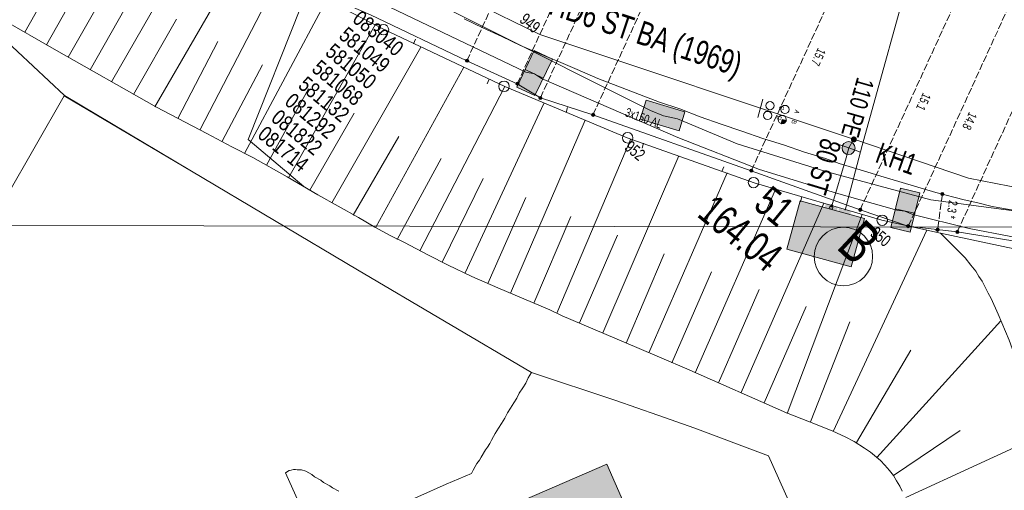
# Model space of a CAD drawing. Header units: metres. Extents: x -740 to 758, y -633 to 854.
# Tile 914 of 1056: x 198 to 257, y 223 to 251. Entities that reach past the tile are written whole.
import ezdxf

# ---------------------------------------------------------------- set-up
doc = ezdxf.new("R2010")
doc.units = ezdxf.units.M
doc.header["$MEASUREMENT"] = 0
doc.linetypes.add('416_125', pattern=[0.5408, 0.416, -0.1248])
for name, color, linetype in [('Gas.LOVION', 7, 'Continuous'), ('Gis.LOVION', 7, 'Continuous'), ('Grundkarte.LOVION', 7, 'Continuous'), ('Strom.LOVION', 7, 'Continuous'), ('StromBemass.LOVION', 7, 'Continuous'), ('Telko.LOVION', 7, 'Continuous'), ('ViewBounds.LOVION', 7, 'Continuous'), ('Wasser.LOVION', 7, 'Continuous')]:
    doc.layers.add(name, color=color, linetype=linetype)
doc.styles.add('ERSTELLTER_STIL_1', font='arial.ttf')

msp = doc.modelspace()

# ---------------------------------------------------------------- hatches: boundary and pattern name
at = {"layer": 'Gas.LOVION', "linetype": 'Continuous', "lineweight": 13}
for points in [[(248.369, 243.926), (248.382, 243.944), (248.393, 243.963), (248.401, 243.984), (248.406, 244.005), (248.409, 244.027), (248.409, 244.049), (248.406, 244.071), (248.401, 244.092), (248.392, 244.112), (248.382, 244.131), (248.369, 244.149), (248.354, 244.165), (248.337, 244.179), (248.318, 244.191), (248.298, 244.2), (248.277, 244.207), (248.256, 244.211), (248.234, 244.212), (248.212, 244.211), (248.19, 244.207), (248.169, 244.2), (248.149, 244.19), (248.131, 244.179), (248.114, 244.164), (248.099, 244.148), (248.086, 244.131), (248.076, 244.111), (248.068, 244.091), (248.062, 244.069), (248.06, 244.048), (248.06, 244.026), (248.062, 244.004), (248.068, 243.983), (248.076, 243.962), (248.087, 243.943), (248.1, 243.925), (248.115, 243.909), (248.132, 243.895), (248.15, 243.884), (248.17, 243.874), (248.191, 243.868), (248.213, 243.864), (248.235, 243.862), (248.257, 243.864), (248.278, 243.868), (248.299, 243.875), (248.319, 243.884), (248.338, 243.896), (248.354, 243.91)], [(248.37, 243.922), (248.383, 243.94), (248.394, 243.959), (248.402, 243.98), (248.407, 244.001), (248.41, 244.023), (248.41, 244.045), (248.407, 244.066), (248.401, 244.088), (248.393, 244.108), (248.383, 244.127), (248.37, 244.145), (248.355, 244.161), (248.338, 244.175), (248.319, 244.186), (248.299, 244.196), (248.279, 244.202), (248.257, 244.206), (248.235, 244.208), (248.213, 244.206), (248.192, 244.202), (248.171, 244.195), (248.151, 244.186), (248.133, 244.174), (248.116, 244.16), (248.101, 244.144), (248.088, 244.126), (248.078, 244.107), (248.07, 244.086), (248.064, 244.065), (248.061, 244.043), (248.062, 244.022), (248.064, 244), (248.07, 243.979), (248.078, 243.958), (248.089, 243.939), (248.102, 243.921), (248.117, 243.905), (248.134, 243.892), (248.152, 243.88), (248.172, 243.871), (248.193, 243.864), (248.214, 243.86), (248.236, 243.859), (248.258, 243.86), (248.28, 243.864), (248.3, 243.871), (248.32, 243.88), (248.339, 243.892), (248.356, 243.906)], [(248.215, 243.271), (248.243, 243.31), (248.267, 243.353), (248.284, 243.398), (248.296, 243.445), (248.302, 243.493), (248.302, 243.541), (248.296, 243.59), (248.284, 243.636), (248.266, 243.681), (248.242, 243.724), (248.213, 243.763), (248.18, 243.798), (248.143, 243.829), (248.102, 243.855), (248.058, 243.875), (248.012, 243.89), (247.964, 243.899), (247.915, 243.902), (247.867, 243.899), (247.819, 243.89), (247.773, 243.874), (247.73, 243.854), (247.689, 243.828), (247.652, 243.797), (247.618, 243.761), (247.59, 243.722), (247.567, 243.679), (247.549, 243.634), (247.537, 243.587), (247.531, 243.539), (247.531, 243.49), (247.538, 243.442), (247.55, 243.395), (247.568, 243.35), (247.591, 243.308), (247.62, 243.269), (247.653, 243.234), (247.691, 243.203), (247.732, 243.177), (247.776, 243.157), (247.822, 243.142), (247.87, 243.133), (247.918, 243.13), (247.966, 243.133), (248.014, 243.142), (248.06, 243.157), (248.104, 243.178), (248.145, 243.204), (248.182, 243.235)], [(247.262, 239.954), (246.547, 240.165), (246.448, 239.815), (247.164, 239.604)], [(246.978, 240.009), (246.985, 240.018), (246.99, 240.028), (246.994, 240.038), (246.997, 240.049), (246.998, 240.06), (246.998, 240.071), (246.997, 240.082), (246.994, 240.093), (246.99, 240.103), (246.984, 240.113), (246.978, 240.122), (246.97, 240.13), (246.962, 240.137), (246.952, 240.143), (246.942, 240.148), (246.931, 240.151), (246.921, 240.153), (246.909, 240.154), (246.898, 240.153), (246.887, 240.151), (246.877, 240.147), (246.867, 240.143), (246.857, 240.137), (246.849, 240.13), (246.841, 240.121), (246.835, 240.112), (246.829, 240.103), (246.825, 240.092), (246.822, 240.081), (246.821, 240.07), (246.821, 240.059), (246.823, 240.048), (246.825, 240.037), (246.829, 240.027), (246.835, 240.017), (246.841, 240.008), (246.849, 240), (246.858, 239.993), (246.867, 239.987), (246.877, 239.982), (246.888, 239.979), (246.899, 239.977), (246.91, 239.976), (246.921, 239.977), (246.932, 239.979), (246.943, 239.983), (246.953, 239.987), (246.962, 239.993), (246.971, 240.001)]]:
    msp.add_hatch(color=7, dxfattribs=at).paths.add_polyline_path(points)
at = {"layer": 'Gis.LOVION', "linetype": 'Continuous', "lineweight": 18}
msp.add_hatch(color=31, dxfattribs=at).paths.add_polyline_path([(244.225, 237.47), (248.067, 236.412), (248.878, 239.299), (245.02, 240.37)])
at = {"layer": 'Grundkarte.LOVION', "linetype": 'Continuous', "lineweight": 18}
msp.add_hatch(color=254, dxfattribs=at).paths.add_polyline_path([(206.489, 212.914), (211.818, 200.726), (225.137, 206.579), (227.123, 201.986), (237.298, 206.438), (235.365, 211.097), (238.737, 212.579), (233.451, 224.623), (226.59, 221.647), (224.071, 222.317), (220.98, 220.981), (219.957, 218.752)])
at = {"layer": 'StromBemass.LOVION', "linetype": 'Continuous', "lineweight": 13}
for points in [[(225.167, 248.679), (225.174, 248.689), (225.18, 248.699), (225.184, 248.711), (225.187, 248.722), (225.189, 248.734), (225.189, 248.746), (225.187, 248.758), (225.184, 248.77), (225.18, 248.781), (225.174, 248.791), (225.167, 248.801), (225.158, 248.81), (225.149, 248.817), (225.139, 248.824), (225.128, 248.829), (225.117, 248.833), (225.105, 248.835), (225.093, 248.836), (225.081, 248.835), (225.069, 248.832), (225.058, 248.829), (225.047, 248.824), (225.037, 248.817), (225.027, 248.809), (225.019, 248.801), (225.012, 248.791), (225.006, 248.78), (225.002, 248.769), (224.999, 248.757), (224.998, 248.746), (224.998, 248.734), (224.999, 248.722), (225.002, 248.71), (225.007, 248.699), (225.013, 248.688), (225.02, 248.679), (225.028, 248.67), (225.037, 248.662), (225.047, 248.656), (225.058, 248.651), (225.07, 248.647), (225.081, 248.645), (225.093, 248.644), (225.105, 248.645), (225.117, 248.647), (225.129, 248.651), (225.14, 248.656), (225.15, 248.663), (225.159, 248.67)], [(228.183, 247.305), (228.19, 247.315), (228.195, 247.325), (228.199, 247.336), (228.202, 247.347), (228.204, 247.358), (228.204, 247.37), (228.202, 247.382), (228.199, 247.393), (228.195, 247.404), (228.189, 247.414), (228.182, 247.423), (228.174, 247.431), (228.166, 247.439), (228.156, 247.445), (228.145, 247.45), (228.134, 247.453), (228.123, 247.456), (228.111, 247.456), (228.1, 247.455), (228.088, 247.453), (228.077, 247.45), (228.067, 247.445), (228.057, 247.438), (228.048, 247.431), (228.04, 247.423), (228.033, 247.413), (228.028, 247.403), (228.024, 247.392), (228.021, 247.381), (228.019, 247.369), (228.019, 247.358), (228.021, 247.346), (228.024, 247.335), (228.028, 247.324), (228.034, 247.314), (228.041, 247.305), (228.049, 247.296), (228.057, 247.289), (228.067, 247.283), (228.078, 247.278), (228.089, 247.274), (228.1, 247.272), (228.112, 247.272), (228.123, 247.272), (228.135, 247.275), (228.146, 247.278), (228.156, 247.283), (228.166, 247.289), (228.175, 247.297)], [(229.548, 246.452), (229.555, 246.462), (229.56, 246.472), (229.564, 246.483), (229.567, 246.494), (229.569, 246.505), (229.569, 246.517), (229.567, 246.528), (229.564, 246.54), (229.56, 246.55), (229.554, 246.56), (229.548, 246.57), (229.54, 246.578), (229.531, 246.585), (229.521, 246.592), (229.51, 246.596), (229.499, 246.6), (229.488, 246.602), (229.477, 246.603), (229.465, 246.602), (229.454, 246.6), (229.443, 246.596), (229.432, 246.591), (229.423, 246.585), (229.414, 246.578), (229.406, 246.569), (229.399, 246.56), (229.394, 246.55), (229.389, 246.539), (229.386, 246.528), (229.385, 246.516), (229.385, 246.505), (229.387, 246.493), (229.389, 246.482), (229.394, 246.471), (229.399, 246.461), (229.406, 246.452), (229.414, 246.444), (229.423, 246.436), (229.433, 246.43), (229.443, 246.425), (229.454, 246.422), (229.466, 246.419), (229.477, 246.419), (229.489, 246.42), (229.5, 246.422), (229.511, 246.425), (229.521, 246.43), (229.531, 246.437), (229.54, 246.444)], [(232.707, 245.445), (232.714, 245.454), (232.72, 245.465), (232.724, 245.476), (232.727, 245.487), (232.729, 245.499), (232.728, 245.511), (232.727, 245.523), (232.724, 245.535), (232.72, 245.546), (232.714, 245.556), (232.707, 245.566), (232.699, 245.574), (232.689, 245.582), (232.679, 245.588), (232.668, 245.593), (232.657, 245.597), (232.645, 245.599), (232.633, 245.6), (232.622, 245.599), (232.61, 245.597), (232.599, 245.593), (232.588, 245.588), (232.578, 245.582), (232.569, 245.574), (232.56, 245.565), (232.553, 245.556), (232.548, 245.545), (232.543, 245.534), (232.54, 245.522), (232.539, 245.511), (232.539, 245.499), (232.541, 245.487), (232.544, 245.475), (232.548, 245.464), (232.554, 245.454), (232.561, 245.444), (232.569, 245.436), (232.578, 245.428), (232.588, 245.422), (232.599, 245.417), (232.61, 245.413), (232.622, 245.411), (232.634, 245.41), (232.646, 245.411), (232.658, 245.413), (232.669, 245.417), (232.68, 245.422), (232.69, 245.428), (232.699, 245.436)], [(242.168, 242.112), (242.175, 242.121), (242.181, 242.132), (242.185, 242.142), (242.188, 242.154), (242.189, 242.165), (242.189, 242.177), (242.188, 242.188), (242.185, 242.2), (242.18, 242.21), (242.175, 242.221), (242.168, 242.23), (242.16, 242.238), (242.151, 242.246), (242.141, 242.252), (242.131, 242.257), (242.119, 242.261), (242.108, 242.263), (242.096, 242.263), (242.085, 242.263), (242.073, 242.26), (242.062, 242.257), (242.052, 242.252), (242.042, 242.246), (242.033, 242.238), (242.025, 242.23), (242.018, 242.22), (242.013, 242.21), (242.009, 242.199), (242.006, 242.188), (242.004, 242.176), (242.004, 242.165), (242.006, 242.153), (242.009, 242.142), (242.013, 242.131), (242.019, 242.121), (242.026, 242.111), (242.034, 242.103), (242.043, 242.096), (242.052, 242.089), (242.063, 242.084), (242.074, 242.081), (242.085, 242.079), (242.097, 242.078), (242.109, 242.079), (242.12, 242.081), (242.131, 242.085), (242.142, 242.09), (242.151, 242.096), (242.16, 242.103)], [(253.599, 240.709), (253.606, 240.719), (253.612, 240.729), (253.616, 240.74), (253.619, 240.752), (253.621, 240.763), (253.621, 240.775), (253.619, 240.787), (253.616, 240.798), (253.612, 240.809), (253.606, 240.82), (253.599, 240.829), (253.591, 240.838), (253.582, 240.845), (253.572, 240.852), (253.561, 240.857), (253.55, 240.86), (253.538, 240.863), (253.526, 240.863), (253.514, 240.863), (253.503, 240.86), (253.492, 240.857), (253.481, 240.851), (253.471, 240.845), (253.462, 240.838), (253.454, 240.829), (253.447, 240.819), (253.441, 240.809), (253.437, 240.798), (253.434, 240.786), (253.432, 240.775), (253.432, 240.763), (253.434, 240.751), (253.437, 240.739), (253.441, 240.728), (253.447, 240.718), (253.454, 240.709), (253.462, 240.7), (253.471, 240.692), (253.481, 240.686), (253.492, 240.681), (253.503, 240.677), (253.515, 240.675), (253.527, 240.675), (253.539, 240.675), (253.55, 240.678), (253.562, 240.681), (253.572, 240.686), (253.582, 240.693), (253.591, 240.7)], [(248.694, 239.766), (248.701, 239.776), (248.706, 239.786), (248.711, 239.797), (248.714, 239.809), (248.715, 239.821), (248.715, 239.833), (248.713, 239.845), (248.71, 239.856), (248.706, 239.867), (248.7, 239.878), (248.693, 239.887), (248.685, 239.896), (248.676, 239.904), (248.666, 239.91), (248.655, 239.915), (248.643, 239.919), (248.632, 239.921), (248.62, 239.922), (248.608, 239.921), (248.596, 239.919), (248.585, 239.915), (248.574, 239.91), (248.564, 239.903), (248.555, 239.896), (248.547, 239.887), (248.54, 239.877), (248.534, 239.867), (248.529, 239.856), (248.526, 239.844), (248.525, 239.832), (248.525, 239.82), (248.527, 239.808), (248.53, 239.797), (248.534, 239.786), (248.54, 239.775), (248.547, 239.766), (248.555, 239.757), (248.564, 239.749), (248.574, 239.743), (248.585, 239.738), (248.597, 239.734), (248.608, 239.732), (248.62, 239.731), (248.632, 239.732), (248.644, 239.734), (248.655, 239.738), (248.666, 239.743), (248.676, 239.75), (248.685, 239.757)], [(251.556, 238.788), (251.563, 238.798), (251.569, 238.808), (251.573, 238.82), (251.576, 238.831), (251.577, 238.843), (251.577, 238.855), (251.576, 238.867), (251.573, 238.878), (251.568, 238.889), (251.563, 238.9), (251.556, 238.91), (251.547, 238.918), (251.538, 238.926), (251.528, 238.932), (251.517, 238.937), (251.506, 238.941), (251.494, 238.943), (251.482, 238.944), (251.47, 238.943), (251.458, 238.941), (251.447, 238.937), (251.436, 238.932), (251.426, 238.926), (251.417, 238.918), (251.409, 238.909), (251.402, 238.899), (251.396, 238.889), (251.392, 238.878), (251.389, 238.866), (251.387, 238.854), (251.387, 238.842), (251.389, 238.831), (251.392, 238.819), (251.396, 238.808), (251.402, 238.797), (251.409, 238.788), (251.417, 238.779), (251.427, 238.771), (251.437, 238.765), (251.448, 238.76), (251.459, 238.756), (251.471, 238.754), (251.483, 238.753), (251.495, 238.754), (251.506, 238.757), (251.518, 238.76), (251.529, 238.765), (251.539, 238.772), (251.548, 238.779)], [(253.315, 238.573), (253.322, 238.583), (253.328, 238.593), (253.332, 238.604), (253.335, 238.615), (253.336, 238.627), (253.336, 238.639), (253.335, 238.65), (253.332, 238.662), (253.327, 238.673), (253.322, 238.683), (253.315, 238.692), (253.307, 238.701), (253.298, 238.708), (253.288, 238.715), (253.277, 238.72), (253.266, 238.723), (253.254, 238.725), (253.243, 238.726), (253.231, 238.725), (253.219, 238.723), (253.208, 238.719), (253.197, 238.714), (253.188, 238.708), (253.179, 238.701), (253.171, 238.692), (253.164, 238.682), (253.158, 238.672), (253.154, 238.661), (253.151, 238.65), (253.149, 238.638), (253.149, 238.626), (253.151, 238.615), (253.154, 238.603), (253.158, 238.592), (253.164, 238.582), (253.171, 238.573), (253.179, 238.564), (253.188, 238.557), (253.198, 238.55), (253.209, 238.545), (253.22, 238.542), (253.231, 238.539), (253.243, 238.539), (253.255, 238.54), (253.266, 238.542), (253.278, 238.545), (253.288, 238.551), (253.298, 238.557), (253.307, 238.564)], [(254.5, 238.444), (254.507, 238.453), (254.512, 238.464), (254.517, 238.475), (254.519, 238.486), (254.521, 238.498), (254.521, 238.51), (254.519, 238.522), (254.516, 238.533), (254.512, 238.544), (254.506, 238.554), (254.499, 238.564), (254.491, 238.573), (254.482, 238.58), (254.472, 238.586), (254.461, 238.592), (254.45, 238.595), (254.438, 238.597), (254.426, 238.598), (254.414, 238.597), (254.403, 238.595), (254.392, 238.591), (254.381, 238.586), (254.371, 238.58), (254.362, 238.572), (254.354, 238.564), (254.347, 238.554), (254.341, 238.543), (254.337, 238.532), (254.334, 238.521), (254.332, 238.509), (254.332, 238.497), (254.334, 238.486), (254.337, 238.474), (254.341, 238.463), (254.347, 238.453), (254.354, 238.443), (254.362, 238.434), (254.371, 238.427), (254.381, 238.421), (254.392, 238.416), (254.403, 238.412), (254.415, 238.41), (254.427, 238.409), (254.439, 238.41), (254.45, 238.412), (254.462, 238.416), (254.472, 238.421), (254.482, 238.427), (254.492, 238.435)]]:
    msp.add_hatch(color=7, dxfattribs=at).paths.add_polyline_path(points)
at = {"layer": 'Telko.LOVION', "linetype": 'Continuous', "lineweight": 13}
for points in [[(229.113, 249.351), (228.07, 247.166), (229.155, 246.651), (230.197, 248.837)], [(229.113, 249.351), (228.07, 247.166), (229.155, 246.651), (230.197, 248.837)], [(235.455, 245.242), (237.785, 244.539), (238.131, 245.681), (235.801, 246.385)], [(235.455, 245.242), (237.785, 244.539), (238.131, 245.681), (235.801, 246.385)], [(243.888, 244.988), (243.905, 244.975), (244.022, 244.986), (244.035, 245.003), (244.093, 245.008), (244.186, 245.121), (244.183, 245.15), (244.196, 245.166), (243.953, 245.231)], [(251.02, 241.119), (250.453, 238.758), (251.603, 238.486), (252.186, 240.834)], [(251.02, 241.119), (250.453, 238.758), (251.603, 238.486), (252.186, 240.834)]]:
    msp.add_hatch(color=7, dxfattribs=at).paths.add_polyline_path(points)
at = {"layer": 'Wasser.LOVION', "linetype": 'Continuous', "lineweight": 13}
msp.add_hatch(color=7, dxfattribs=at).paths.add_polyline_path([(248.068, 239.722), (247.34, 239.917), (247.244, 239.538), (247.972, 239.343)])

# ---------------------------------------------------------------- linework, layer by layer
at = {"layer": 'Gas.LOVION', "color": 1, "linetype": 'Continuous', "lineweight": 18}
for points in [[(332.398, 180.86), (327.104, 192.83), (319.513, 210.62), (307.683, 236.847), (293.119, 237.831), (281.226, 238.856), (259.182, 240.927), (255.099, 241.725), (248.236, 244.054), (248.084, 244.098), (229.447, 250.315), (217.42, 256.188), (203.346, 263.797), (183.783, 273.441)], [(248.236, 244.054), (247.933, 243.522), (247.769, 242.929), (246.913, 240.053)]]:
    msp.add_lwpolyline(points, dxfattribs=at)
at = {"layer": 'Gas.LOVION', "color": 7, "linetype": 'Continuous', "lineweight": 13}
msp.add_lwpolyline([(248.638, 243.265), (247.933, 243.522), (247.215, 243.762)], dxfattribs=at)
for centre, radius in [((247.917, 243.516), 0.386), ((246.88, 239.958), 0.0996), ((247.607, 237.032), 1.751)]:
    msp.add_circle(centre, radius, dxfattribs=at)
at = {"layer": 'Gis.LOVION', "color": 44, "linetype": 'Continuous', "lineweight": 18}
msp.add_lwpolyline([(244.225, 237.47), (245.02, 240.37), (248.878, 239.299), (248.067, 236.412)], close=True, dxfattribs=at)
msp.add_lwpolyline([(244.225, 237.47), (245.02, 240.37), (248.878, 239.299), (248.067, 236.412)], dxfattribs=at)
at = {"layer": 'Grundkarte.LOVION', "color": 8, "linetype": 'Continuous', "lineweight": 18}
for points in [[(310.777, 240.873), (315.035, 231.181), (315.845, 229.546), (314.443, 231.183), (312.593, 232.273), (310.203, 232.837), (292.442, 234.026), (283.484, 234.658), (277.078, 235.184), (270.704, 235.684), (264.158, 236.433), (257.818, 237.498), (253.412, 238.427), (249.907, 239.207), (242.269, 241.446), (234.677, 244.132), (227.343, 247.198), (220.091, 250.627), (197.93, 262.056), (177.506, 272.65), (166.618, 278.206), (164.004, 279.546), (157.562, 282.256), (148.808, 285.036)], [(310.777, 240.873), (315.035, 231.181), (314.443, 231.183), (312.593, 232.273), (310.203, 232.837), (292.442, 234.026), (283.484, 234.658), (277.078, 235.184), (270.704, 235.684), (264.158, 236.433), (257.818, 237.498), (253.412, 238.427), (249.907, 239.207), (242.269, 241.446), (234.677, 244.132), (227.343, 247.198), (220.091, 250.627), (197.93, 262.056), (177.506, 272.65), (166.618, 278.206), (164.004, 279.546), (157.562, 282.256), (148.808, 285.036)], [(249.907, 239.207), (242.269, 241.446), (234.677, 244.132), (227.343, 247.198), (220.091, 250.627), (197.93, 262.056), (177.506, 272.65)], [(197.93, 262.056), (220.091, 250.627), (227.343, 247.198), (234.677, 244.132), (242.269, 241.446), (249.907, 239.207), (253.412, 238.427), (257.818, 237.498), (271.994, 204.954), (277.929, 191.407), (281.733, 182.734), (288.291, 167.652), (294.832, 152.745), (299.827, 141.263)], [(224.908, 251.246), (226.025, 250.705), (227.168, 250.196), (228.285, 249.655), (229.396, 249.172), (230.566, 248.695), (231.677, 248.213), (232.911, 247.683), (236.596, 246.27), (237.818, 245.858), (239.047, 245.387), (240.301, 244.948), (241.524, 244.535), (242.779, 244.096), (244.028, 243.716), (245.282, 243.277), (246.531, 242.897), (247.359, 242.594), (249.003, 242.104), (249.857, 241.833), (253.145, 240.854), (254.841, 240.429), (255.658, 240.242), (256.506, 240.03), (258.01, 239.763)], [(222.013, 250.017), (221.893, 249.739)], [(226.292, 247.361), (226.413, 247.639)], [(250.702, 212.33), (247.134, 216.178), (243.126, 225.126), (238.71, 226.763), (236.505, 227.552), (233.995, 228.43), (228.956, 230.095), (218.544, 236.23), (208.596, 242.144), (200.975, 246.63), (197.517, 240.587), (197.03, 238.619), (196.576, 238.722)], [(231.101, 245.94), (231.013, 245.636)], [(235.565, 243.509), (235.654, 243.814)], [(240.463, 242.392), (240.342, 242.114)], [(245.042, 240.298), (245.13, 240.602)], [(296.168, 215.564), (271.994, 204.954), (257.818, 237.498), (253.412, 238.427)], [(228.956, 230.095), (228.75, 229.779), (228.603, 229.469), (228.424, 229.186), (228.218, 228.87), (228.071, 228.56), (227.892, 228.277), (227.687, 227.961), (227.508, 227.678), (227.36, 227.368), (227.155, 227.052), (226.976, 226.769), (226.77, 226.453), (226.67, 226.266), (226.544, 226.047), (226.444, 225.859), (226.318, 225.64), (226.186, 225.48), (225.933, 225.041), (225.833, 224.854), (225.674, 224.661), (225.575, 224.474), (225.448, 224.255), (225.348, 224.068), (223.845, 223.418), (220.447, 221.904)], [(217.414, 222.996), (217.04, 223.196), (216.879, 223.328), (216.505, 223.528), (216.344, 223.66), (215.97, 223.86), (215.809, 223.992), (215.435, 224.192), (215.189, 224.286), (215.072, 224.275), (214.923, 224.29), (214.832, 224.31), (214.715, 224.299), (214.572, 224.255), (214.454, 224.244), (214.232, 224.104), (215.027, 222.32)]]:
    msp.add_lwpolyline(points, dxfattribs=at)
at = {"layer": 'Grundkarte.LOVION', "color": 253, "linetype": 'Continuous', "lineweight": 18}
for points in [[(197.93, 262.056), (220.091, 250.627), (227.343, 247.198), (234.677, 244.132), (242.269, 241.446), (249.907, 239.207), (253.412, 238.427), (257.818, 237.498), (271.994, 204.954), (277.929, 191.407), (281.733, 182.734), (288.291, 167.652), (294.832, 152.745), (299.827, 141.263)], [(120.704, 250.84), (132.495, 250.249), (168.601, 248.253), (185.064, 239.784), (196.039, 228.502), (197.26, 250.168), (201.002, 246.662), (208.596, 242.144), (218.544, 236.23), (228.956, 230.095), (233.995, 228.43), (236.505, 227.552), (238.71, 226.763), (243.126, 225.126), (247.134, 216.178), (250.702, 212.33), (253.873, 204.985), (255.865, 205.771), (280.32, 144.587), (283.263, 137.161), (282.041, 136.657), (286.884, 125.515)], [(286.884, 125.515), (282.041, 136.657), (283.263, 137.161), (280.32, 144.587), (255.865, 205.771), (253.873, 204.985), (250.702, 212.33), (247.134, 216.178), (243.126, 225.126), (238.71, 226.763), (236.505, 227.552), (233.995, 228.43), (228.956, 230.095), (218.544, 236.23), (208.596, 242.144), (201.002, 246.662), (197.26, 250.168)]]:
    msp.add_lwpolyline(points, dxfattribs=at)
at = {"layer": 'Grundkarte.LOVION', "color": 7, "linetype": 'Continuous', "lineweight": 13}
for points in [[(262.35, 221.065), (260.133, 225.902), (258.922, 228.621), (258.348, 229.954), (257.888, 231.032), (257.524, 232.031), (256.869, 233.593), (256.453, 234.527), (256.275, 234.835), (255.908, 235.568), (255.704, 235.843), (255.526, 236.151), (255.225, 236.506), (254.886, 236.946), (254.425, 237.432), (254.066, 237.782), (253.412, 238.427), (249.907, 239.207), (242.269, 241.446), (234.677, 244.132), (227.343, 247.198), (220.091, 250.627), (197.93, 262.056)], [(198.622, 250.449), (203.564, 259.149)], [(201.221, 248.959), (206.242, 257.755)], [(203.819, 247.469), (208.947, 256.394)], [(206.418, 245.98), (211.625, 255.001)], [(199.937, 249.691), (202.406, 254.07)], [(209.123, 244.619), (213.87, 253.802)], [(202.536, 248.201), (205.057, 252.645)], [(211.774, 243.193), (216.671, 252.361)], [(197.338, 251.181), (200.376, 249.438), (206.509, 245.959), (209.529, 244.392), (211.026, 243.593), (212.271, 242.946), (214.335, 241.788), (216.153, 240.725), (218.591, 239.367), (219.565, 238.783), (220.5, 238.283), (221.339, 237.863), (222.74, 237.142), (223.953, 236.522), (225.38, 235.834), (226.924, 235.157), (230.038, 233.836), (230.781, 233.495), (235.252, 231.597), (238.244, 230.323), (244.206, 227.685), (246.048, 226.978), (246.972, 226.596), (247.715, 226.254), (248.244, 225.981), (248.876, 225.57), (249.223, 225.338), (249.834, 224.836), (250.097, 224.566), (250.365, 224.238), (250.602, 223.936), (250.78, 223.628), (250.99, 223.294), (251.135, 223.013)], [(205.135, 246.711), (207.709, 251.219)], [(214.399, 241.736), (219.594, 250.874)], [(207.786, 245.286), (210.173, 249.894)], [(216.998, 240.246), (222.325, 249.545)], [(210.432, 243.919), (212.851, 248.5)], [(219.623, 238.788), (224.895, 248.348)], [(213.084, 242.494), (215.594, 247.054)], [(222.275, 237.363), (227.343, 247.198)], [(224.974, 236.06), (229.688, 246.186)], [(215.683, 241.004), (218.336, 245.608)], [(227.693, 234.848), (232.15, 245.185)], [(218.281, 239.514), (221.014, 244.215)], [(230.471, 233.642), (234.89, 244.064)], [(220.907, 238.057), (223.537, 242.895)], [(233.217, 232.462), (237.768, 243.045)], [(223.611, 236.695), (226.049, 241.692)], [(235.963, 231.283), (240.646, 242.026)], [(238.741, 230.076), (243.55, 241.039)], [(226.336, 235.425), (228.613, 240.554)], [(241.487, 228.897), (246.438, 240.228)], [(229.082, 234.245), (231.295, 239.427)], [(244.238, 227.658), (248.722, 239.535)], [(247.005, 226.569), (252.595, 238.613)], [(231.828, 233.065), (234.093, 238.311)], [(234.606, 231.859), (236.892, 237.196)], [(237.352, 230.68), (239.717, 236.113)], [(240.13, 229.473), (242.568, 235.061)], [(242.875, 228.294), (245.388, 234.037)], [(245.648, 227.146), (247.988, 233.138)], [(249.609, 225.021), (257.027, 233.194)], [(248.399, 225.908), (251.643, 231.427)], [(250.602, 223.936), (254.594, 226.631)], [(251.351, 222.62), (259.836, 226.523)]]:
    msp.add_lwpolyline(points, dxfattribs=at)
at = {"layer": 'Grundkarte.LOVION', "color": 8, "linetype": 'Continuous', "lineweight": 18}
msp.add_lwpolyline([(206.489, 212.914), (219.957, 218.752), (220.98, 220.981), (224.071, 222.317), (226.59, 221.647), (233.451, 224.623), (238.737, 212.579), (235.365, 211.097), (237.298, 206.438), (227.123, 201.986), (225.137, 206.579), (211.818, 200.726)], close=True, dxfattribs=at)
at = {"layer": 'Grundkarte.LOVION', "color": 9, "linetype": 'Continuous', "lineweight": 18}
for centre, radius in [((220.09, 250.592), 0.314), ((227.302, 247.206), 0.313), ((234.701, 244.13), 0.314), ((242.234, 241.452), 0.314), ((249.931, 239.2), 0.313)]:
    msp.add_circle(centre, radius, dxfattribs=at)
at = {"layer": 'Strom.LOVION', "color": 1, "linetype": 'Continuous', "lineweight": 18}
msp.add_lwpolyline([(287.106, 234.938), (279.678, 235.039), (267.041, 236.567), (264.34, 236.688), (261.075, 237.432), (254.423, 238.511), (251.494, 238.845), (248.606, 239.819), (242.097, 242.153), (232.622, 245.497), (229.478, 246.52), (228.095, 247.36), (225.079, 248.735), (219.313, 251.482), (214.836, 253.438), (213.716, 254.171), (197.242, 263.053)], dxfattribs=at)
at = {"layer": 'StromBemass.LOVION', "color": 7, "linetype": '416_125', "lineweight": 13}
for points in [[(225.079, 248.735), (232.097, 264.022)], [(228.095, 247.36), (235.084, 262.644)], [(229.478, 246.52), (236.54, 261.959)], [(232.622, 245.497), (239.556, 260.584)], [(242.097, 242.153), (248.652, 256.419)], [(248.606, 239.819), (254.904, 253.543)], [(251.494, 238.845), (257.642, 252.288)], [(254.423, 238.511), (260.18, 251.118)], [(253.537, 240.774), (253.242, 238.647)]]:
    msp.add_lwpolyline(points, dxfattribs=at)
at = {"layer": 'StromBemass.LOVION', "color": 7, "linetype": 'Continuous', "lineweight": 13}
for centre, radius in [((225.093, 248.74), 0.0957), ((228.111, 247.364), 0.0923), ((229.477, 246.511), 0.092), ((232.634, 245.505), 0.095), ((242.097, 242.171), 0.0927), ((253.527, 240.769), 0.0944), ((248.62, 239.827), 0.0952), ((251.482, 238.849), 0.0952), ((253.243, 238.632), 0.0937), ((254.427, 238.504), 0.0945)]:
    msp.add_circle(centre, radius, dxfattribs=at)
at = {"layer": 'Telko.LOVION', "color": 1, "linetype": 'Continuous', "lineweight": 18}
for points in [[(187.056, 270.347), (215.773, 255.953), (236.069, 245.761), (236.854, 245.438), (237.684, 245.268), (241.244, 243.769), (246.563, 242.117), (252.847, 240.426), (262.923, 239.091)], [(260.127, 237.753), (255.127, 238.713), (251.766, 239.537), (251.288, 239.741), (250.808, 239.813), (247.193, 240.819), (242.592, 242.231), (237.705, 244.147), (229.542, 247.679), (229.117, 247.948), (228.605, 248.046), (214.62, 254.747), (214.195, 255.016), (213.693, 255.159), (190.405, 267.837)]]:
    msp.add_lwpolyline(points, dxfattribs=at)
at = {"layer": 'Telko.LOVION', "color": 49, "linetype": 'Continuous', "lineweight": 18}
msp.add_lwpolyline([(215.322, 241.22), (212.003, 244.028), (215.168, 252.008), (216.054, 254.134)], dxfattribs=at)
at = {"layer": 'Telko.LOVION', "color": 7, "linetype": 'Continuous', "lineweight": 13}
for points in [[(229.113, 249.351), (230.197, 248.837), (229.155, 246.651), (228.07, 247.166)], [(229.113, 249.351), (230.197, 248.837), (229.155, 246.651), (228.07, 247.166)], [(235.455, 245.242), (235.801, 246.385), (238.131, 245.681), (237.785, 244.539)], [(235.455, 245.242), (235.801, 246.385), (238.131, 245.681), (237.785, 244.539)], [(243.888, 244.988), (243.953, 245.231), (244.196, 245.166), (244.183, 245.15), (244.186, 245.121), (244.093, 245.008), (244.035, 245.003), (244.022, 244.986), (243.905, 244.975)], [(251.02, 241.119), (252.186, 240.834), (251.603, 238.486), (250.453, 238.758)], [(251.02, 241.119), (252.186, 240.834), (251.603, 238.486), (250.453, 238.758)]]:
    msp.add_lwpolyline(points, close=True, dxfattribs=at)
for points in [[(229.643, 247.704), (228.574, 248.205)], [(242.787, 246.432), (242.48, 245.338)], [(251.861, 239.62), (250.712, 239.892)]]:
    msp.add_lwpolyline(points, dxfattribs=at)
for centre, radius in [((243.22, 246.052), 0.245), ((243.073, 245.465), 0.247), ((244.112, 245.824), 0.247), ((243.946, 245.226), 0.247)]:
    msp.add_circle(centre, radius, dxfattribs=at)
at = {"layer": 'ViewBounds.LOVION', "color": 1, "linetype": 'Continuous', "lineweight": 18}
msp.add_lwpolyline([(528.379, 238.399), (527.852, -123.837), (-505.561, -122.336), (-505.035, 239.901)], close=True, dxfattribs=at)
at = {"layer": 'Wasser.LOVION', "color": 150, "linetype": 'Continuous', "lineweight": 18}
msp.add_lwpolyline([(252.059, 255.585), (251.944, 255.249), (248.731, 243.674), (247.706, 239.805)], dxfattribs=at)

# ---------------------------------------------------------------- texts
at = {"layer": 'Gas.LOVION', "color": 1, "linetype": 'Continuous', "lineweight": 18, "attachment_point": 7, "style": 'ERSTELLTER_STIL_1'}
for s, insert, char_height, rotation in [('{\\A1;\\W0.72072x;400 HD6 ST BA (1969)}', (227.129, 252.034), 1.42279, 341.52929), ('{\\A1;\\W0.71564x;80 ST}', (246.292, 244.188), 1.24489, 253.24446)]:
    msp.add_mtext(s, dxfattribs=dict(at, insert=insert, char_height=char_height, rotation=rotation))
at = {"layer": 'Gas.LOVION', "color": 7, "linetype": 'Continuous', "lineweight": 13, "attachment_point": 7, "style": 'ERSTELLTER_STIL_1'}
for s, insert, char_height, rotation in [('{\\A1;\\W0.71561x;KH1}', (249.448, 242.701), 1.24492, 340.24359), ('{\\A1;\\W0.71563x;51}', (242.139, 239.967), 1.77843, 320.58413), ('{\\A1;\\W0.71562x;164.04}', (238.772, 239.449), 1.77843, 320.58413), ('{\\A1;\\W0.71558x;B}', (247.123, 237.548), 2.49002, 316.95511)]:
    msp.add_mtext(s, dxfattribs=dict(at, insert=insert, char_height=char_height, rotation=rotation))
at = {"layer": 'Strom.LOVION', "color": 1, "linetype": 'Continuous', "lineweight": 18, "insert": (234.497, 245.432), "char_height": 0.53355, "attachment_point": 7, "rotation": 340.24395, "style": 'ERSTELLTER_STIL_1'}
msp.add_mtext('{\\A1;\\W0.72505x;3x150 AL}', dxfattribs=at)
at = {"layer": 'StromBemass.LOVION', "color": 7, "linetype": 'Continuous', "lineweight": 13, "attachment_point": 7, "style": 'ERSTELLTER_STIL_1'}
for s, insert, char_height, rotation in [('{\\A1;\\W0.71561x;15.7}', (246.085, 249.542), 0.53353, 245.24602), ('{\\A1;\\W0.71554x;15.1}', (252.372, 246.859), 0.53357, 245.24838), ('{\\A1;\\W0.71554x;14.8}', (255.134, 245.713), 0.53357, 245.24838), ('{\\A1;\\W0.71554x;2.3 *}', (253.923, 240.419), 0.53358, 261.2466)]:
    msp.add_mtext(s, dxfattribs=dict(at, insert=insert, char_height=char_height, rotation=rotation))
at = {"layer": 'Telko.LOVION', "color": 220, "linetype": 'Continuous', "lineweight": 18, "char_height": 0.91526, "attachment_point": 7, "rotation": 320.58405, "style": 'ERSTELLTER_STIL_1'}
for s, insert in [('{\\A1;\\W0.80002x;083040}', (218.163, 251.1)), ('{\\A1;\\W0.80002x;581049}', (217.352, 250.114)), ('{\\A1;\\W0.80002x;581050}', (216.54, 249.126)), ('{\\A1;\\W0.80002x;581068}', (215.729, 248.139)), ('{\\A1;\\W0.80002x;581132}', (214.917, 247.152)), ('{\\A1;\\W0.80002x;081292}', (214.106, 246.165)), ('{\\A1;\\W0.80002x;081822}', (213.295, 245.178)), ('{\\A1;\\W0.80002x;081714}', (212.484, 244.191))]:
    msp.add_mtext(s, dxfattribs=dict(at, insert=insert))
at = {"layer": 'Telko.LOVION', "color": 7, "linetype": 'Continuous', "lineweight": 13, "attachment_point": 7, "style": 'ERSTELLTER_STIL_1'}
for s, insert, char_height, rotation in [('{\\A1;\\W0.71557x;949}', (228.173, 251.086), 0.71141, 320.58311), ('{\\A1;\\W0.71593x;C}', (243.812, 246.079), 0.28477, 254.6477), ('{\\A1;\\W0.71009x;A}', (244.719, 245.829), 0.28477, 254.64762), ('{\\A1;\\W0.71593x;D}', (243.655, 245.479), 0.28477, 254.64762), ('{\\A1;\\W0.71541x;B}', (244.55, 245.22), 0.28477, 254.64763), ('{\\A1;\\W0.71557x;952}', (234.449, 243.451), 0.71141, 320.58308), ('{\\A1;\\W0.71560x;950}', (249.152, 238.314), 0.71141, 320.58307)]:
    msp.add_mtext(s, dxfattribs=dict(at, insert=insert, char_height=char_height, rotation=rotation))
at = {"layer": 'Wasser.LOVION', "color": 150, "linetype": 'Continuous', "lineweight": 18, "insert": (248.43, 247.808), "char_height": 1.06709, "attachment_point": 7, "rotation": 254.24491, "style": 'ERSTELLTER_STIL_1'}
msp.add_mtext('{\\A1;\\W0.73215x;110 PE}', dxfattribs=at)

doc.saveas('drawing.dxf')
